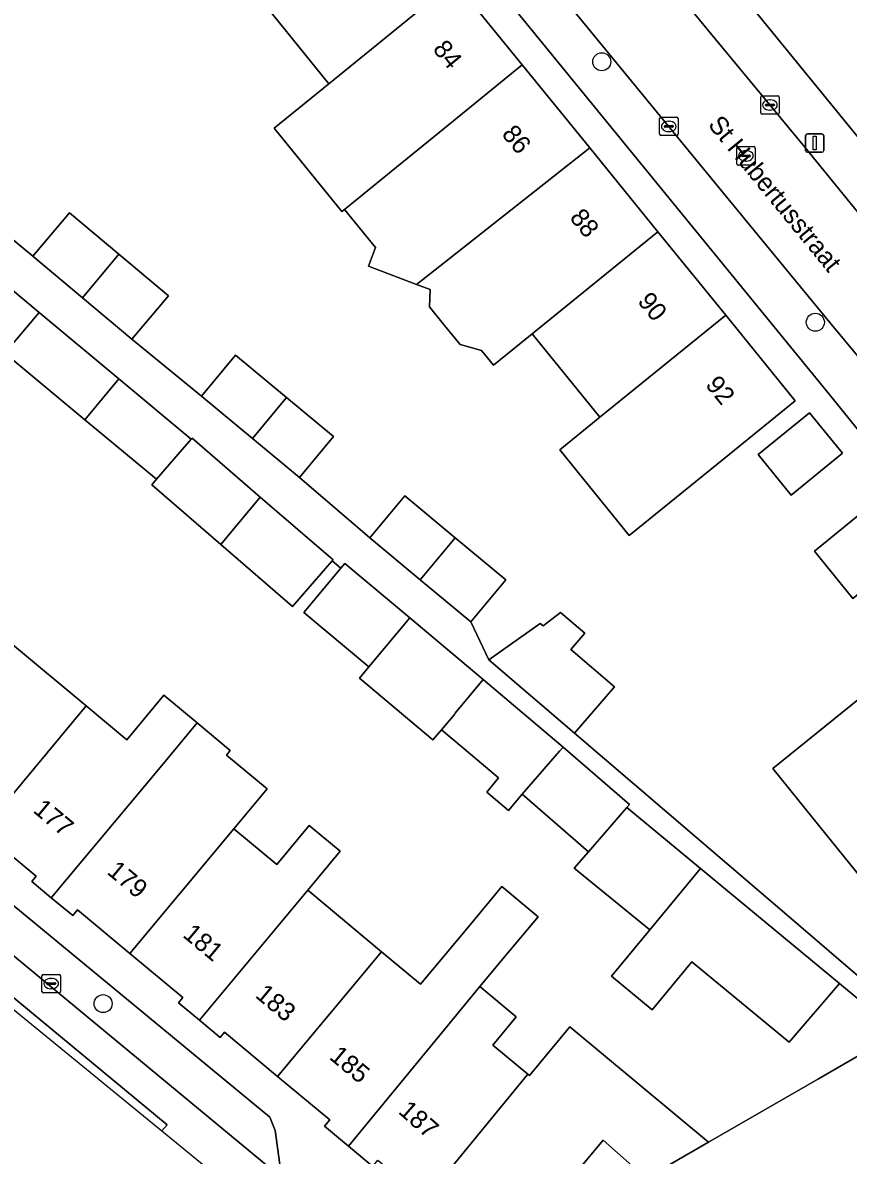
# Model space of a CAD drawing. Extents: x 162073 to 163043, y 381818 to 382561.
# Drawn here: x 162477.1 to 162521.9, y 381850 to 381911.5 of the extents above; entities that cross this region are included whole.
import ezdxf

# ---------------------------------------------------------------- set-up
doc = ezdxf.new("R2010")
doc.units = 0
for name, color, linetype in [('IMGEO_Boom', 7, 'Continuous'), ('IMGEO_Erf', 7, 'Continuous'), ('IMGEO_Kolk', 7, 'Continuous'), ('IMGEO_Lichtmast', 7, 'Continuous'), ('IMGEO_Muur', 7, 'Continuous'), ('IMGEO_Openbare_ruimte_label', 7, 'Continuous'), ('IMGEO_Pand', 7, 'Continuous'), ('IMGEO_Pand_nummerreeks', 7, 'Continuous'), ('IMGEO_Parkeervlak_open', 7, 'Continuous'), ('IMGEO_Rijbaan_lokaal_gesloten', 7, 'Continuous'), ('IMGEO_Rijbaan_lokaal_open', 7, 'Continuous'), ('IMGEO_Rioolput', 7, 'Continuous'), ('IMGEO_Voetpad_open', 7, 'Continuous')]:
    doc.layers.add(name, color=color, linetype=linetype)

msp = doc.modelspace()

# ---------------------------------------------------------------- linework, layer by layer
at = {"layer": 'IMGEO_Boom'}
for centre in [(162508.537, 381909.378), (162520.133, 381895.236), (162481.464, 381858.233)]:
    msp.add_circle(centre, 0.489, dxfattribs=at)
at = {"layer": 'IMGEO_Erf'}
for points in [[(162524.728, 381886.592), (162523.779, 381887.754), (162520.879, 381891.323), (162500, 381916.926), (162479.554, 381941.998), (162475.997, 381945.948)], [(162500.545, 381913.738), (162504.224, 381909.209), (162507.89, 381904.698), (162511.585, 381900.15), (162515.265, 381895.62), (162519.04, 381890.974), (162515.16, 381887.822), (162512.211, 381885.426), (162510.029, 381883.653), (162506.254, 381888.3), (162508.436, 381890.072), (162504.756, 381894.601), (162502.651, 381892.908), (162502.003, 381893.706), (162500.845, 381894.024), (162500, 381895.064), (162499.175, 381896.08), (162499.212, 381897.006), (162498.48, 381897.283), (162495.87, 381898.273), (162496.255, 381899.289), (162494.568, 381901.366), (162494.427, 381901.251), (162490.748, 381905.778), (162493.715, 381908.189), (162490.035, 381912.718)], [(162460.699, 381912.872), (162477.652, 381898.823), (162479.636, 381901.183), (162482.32, 381898.926), (162485.004, 381896.669), (162483.019, 381894.309), (162486.809, 381891.223), (162488.652, 381893.446), (162491.415, 381891.153), (162493.971, 381889.034), (162492.127, 381886.812), (162495.937, 381883.52), (162497.838, 381885.812), (162500.584, 381883.534), (162503.33, 381881.256), (162501.429, 381878.965), (162502.405, 381876.903), (162505.2, 381878.879), (162505.357, 381878.744), (162506.305, 381879.472), (162507.611, 381878.354), (162506.85, 381877.465), (162509.222, 381875.433), (162507.062, 381872.913), (162518.578, 381863.049), (162525.473, 381857.142)], [(162476.535, 381877.739), (162480.543, 381874.403), (162482.751, 381872.565), (162484.761, 381874.978), (162486.563, 381873.478), (162488.369, 381871.974), (162488.162, 381871.725), (162490.365, 381869.891), (162488.561, 381867.727), (162490.888, 381865.789), (162492.656, 381867.91), (162494.336, 381866.51), (162492.569, 381864.39), (162496.578, 381861.052), (162498.702, 381859.284), (162501.303, 381862.409), (162503.115, 381864.586), (162505.075, 381862.954), (162503.263, 381860.777), (162501.915, 381859.158), (162503.892, 381857.512), (162502.62, 381855.984), (162504.525, 381854.398), (162504.609, 381854.328), (162506.807, 381856.969), (162514.33, 381850.709), (162520.303, 381854.158), (162524.653, 381856.669), (162521.443, 381859.324), (162518.705, 381856.138), (162513.431, 381860.504), (162511.268, 381857.892), (162509.061, 381859.719), (162511.152, 381862.244), (162507.038, 381865.591), (162507.816, 381866.486), (162504.217, 381869.614), (162503.474, 381868.729), (162502.288, 381869.725), (162502.938, 381870.5), (162501.524, 381871.688), (162499.832, 381873.108), (162499.372, 381872.56), (162495.38, 381875.912), (162495.886, 381876.516), (162492.358, 381879.478), (162494.368, 381881.874), (162493.893, 381882.273), (162491.752, 381879.795), (162487.849, 381883.168), (162484.101, 381886.406), (162484.361, 381886.706), (162480.473, 381889.94), (162476.133, 381893.553)], [(162539.02, 381869.082), (162532.43, 381877.157), (162526.815, 381884.036), (162522.167, 381880.242), (162520.08, 381882.798), (162524.728, 381886.592)]]:
    msp.add_lwpolyline(points, dxfattribs=at)
for points in [[(162517.025, 381888.056), (162519.817, 381890.324), (162521.61, 381888.118), (162518.818, 381885.85)], [(162529.436, 381875.913), (162534.803, 381869.278), (162530.092, 381865.467), (162525.381, 381861.657), (162520.015, 381868.29), (162517.823, 381871), (162522.533, 381874.81), (162524.725, 381872.101)]]:
    msp.add_lwpolyline(points, close=True, dxfattribs=at)
at = {"layer": 'IMGEO_Kolk'}
for p, q in [((162517.167, 381906.606), (162517.167, 381907.458)), ((162517.242, 381907.532), (162518.094, 381907.532)), ((162518.168, 381907.458), (162518.168, 381906.606)), ((162517.426, 381907.026), (162517.426, 381907.038)), ((162517.864, 381906.989), (162517.466, 381906.989)), ((162517.469, 381907.075), (162517.867, 381907.075)), ((162517.655, 381907.312), (162517.68, 381907.312)), ((162517.91, 381907.038), (162517.91, 381907.026)), ((162511.676, 381905.443), (162511.676, 381906.295)), ((162511.751, 381906.369), (162512.603, 381906.369)), ((162512.164, 381906.149), (162512.189, 381906.149)), ((162512.677, 381906.295), (162512.677, 381905.443)), ((162518.094, 381906.532), (162517.242, 381906.532)), ((162517.678, 381906.752), (162517.653, 381906.752)), ((162511.935, 381905.863), (162511.935, 381905.875)), ((162512.373, 381905.826), (162511.975, 381905.826)), ((162511.978, 381905.912), (162512.376, 381905.912)), ((162512.187, 381905.589), (162512.162, 381905.589)), ((162512.419, 381905.875), (162512.419, 381905.863)), ((162512.603, 381905.369), (162511.751, 381905.369)), ((162478.143, 381858.897), (162478.143, 381859.749)), ((162478.218, 381859.823), (162479.07, 381859.823)), ((162478.631, 381859.603), (162478.656, 381859.603)), ((162479.144, 381859.749), (162479.144, 381858.897)), ((162479.07, 381858.823), (162478.218, 381858.823)), ((162478.402, 381859.317), (162478.402, 381859.329)), ((162478.84, 381859.28), (162478.442, 381859.28)), ((162478.445, 381859.366), (162478.843, 381859.366)), ((162478.654, 381859.043), (162478.629, 381859.043)), ((162478.886, 381859.329), (162478.886, 381859.317))]:
    msp.add_line(p, q, dxfattribs=at)
for points in [[(162517.167, 381906.606), (162517.167, 381907.458)], [(162517.242, 381907.532), (162518.094, 381907.532)], [(162518.168, 381907.458), (162518.168, 381906.606)], [(162511.676, 381905.443), (162511.676, 381906.295)], [(162511.751, 381906.369), (162512.603, 381906.369)], [(162512.677, 381906.295), (162512.677, 381905.443)], [(162518.094, 381906.532), (162517.242, 381906.532)], [(162512.603, 381905.369), (162511.751, 381905.369)], [(162478.143, 381858.897), (162478.143, 381859.749)], [(162478.218, 381859.823), (162479.07, 381859.823)], [(162479.144, 381859.749), (162479.144, 381858.897)], [(162479.07, 381858.823), (162478.218, 381858.823)]]:
    msp.add_lwpolyline(points, dxfattribs=at)
for centre, radius, start, end in [((162517.244, 381907.456), 0.0765, 91.55205, 178.44795), ((162517.244, 381907.456), 0.0765, 91.55205, 178.44795), ((162518.092, 381907.456), 0.0765, 1.55205, 88.44795), ((162518.092, 381907.456), 0.0765, 1.55205, 88.44795), ((162517.466, 381907.035), 0.0403, 85.87752, 175.75265), ((162517.463, 381907.025), 0.0366, 178.93798, 274.71019), ((162517.867, 381907.032), 0.043, 264.86636, 352.45326), ((162517.871, 381907.037), 0.0386, 1.73085, 96.63898), ((162511.753, 381906.293), 0.0765, 91.55205, 178.44795), ((162511.753, 381906.293), 0.0765, 91.55205, 178.44795), ((162512.601, 381906.293), 0.0765, 1.55205, 88.44795), ((162512.601, 381906.293), 0.0765, 1.55205, 88.44795), ((162517.244, 381906.608), 0.0765, 181.55205, 268.44795), ((162517.244, 381906.608), 0.0765, 181.55205, 268.44795), ((162518.092, 381906.608), 0.0765, 271.55205, 358.44795), ((162518.092, 381906.608), 0.0765, 271.55205, 358.44795), ((162511.975, 381905.872), 0.0403, 85.87752, 175.75265), ((162511.972, 381905.862), 0.0366, 178.93798, 274.71019), ((162512.376, 381905.869), 0.043, 264.86636, 352.45326), ((162512.38, 381905.874), 0.0386, 1.73085, 96.63898), ((162511.753, 381905.445), 0.0765, 181.55205, 268.44795), ((162511.753, 381905.445), 0.0765, 181.55205, 268.44795), ((162512.601, 381905.445), 0.0765, 271.55205, 358.44795), ((162512.601, 381905.445), 0.0765, 271.55205, 358.44795), ((162478.22, 381859.747), 0.0765, 91.55205, 178.44795), ((162478.22, 381859.747), 0.0765, 91.55205, 178.44795), ((162479.068, 381859.747), 0.0765, 1.55205, 88.44795), ((162479.068, 381859.747), 0.0765, 1.55205, 88.44795), ((162478.22, 381858.899), 0.0765, 181.55205, 268.44795), ((162478.22, 381858.899), 0.0765, 181.55205, 268.44795), ((162478.442, 381859.326), 0.0403, 85.87752, 175.75265), ((162478.439, 381859.316), 0.0366, 178.93798, 274.71019), ((162478.843, 381859.323), 0.043, 264.86636, 352.45326), ((162478.847, 381859.328), 0.0386, 1.73085, 96.63898), ((162479.068, 381858.899), 0.0765, 271.55205, 358.44795), ((162479.068, 381858.899), 0.0765, 271.55205, 358.44795)]:
    msp.add_arc(centre, radius, start, end, dxfattribs=at)
for centre, major_axis, ratio, start_param, end_param in [((162517.654, 381907.032), (-0.387, 0.002), 0.722429, 4.712389, 7.853982), ((162517.679, 381907.032), (-0.39, 0.002), 0.717154, 1.570796, 4.712389), ((162512.163, 381905.869), (-0.387, 0.002), 0.722429, 4.712389, 7.853982), ((162512.188, 381905.869), (-0.39, 0.002), 0.717154, 1.570796, 4.712389), ((162478.63, 381859.323), (-0.387, 0.002), 0.722429, 4.712389, 7.853982), ((162478.655, 381859.323), (-0.39, 0.002), 0.717154, 1.570796, 4.712389)]:
    msp.add_ellipse(centre, major_axis=major_axis, ratio=ratio, start_param=start_param, end_param=end_param, dxfattribs=at)
at = {"layer": 'IMGEO_Lichtmast'}
for p, q in [((162519.602, 381904.568), (162519.602, 381905.368)), ((162519.602, 381905.368), (162519.602, 381904.568)), ((162519.702, 381905.468), (162520.492, 381905.468)), ((162520.492, 381905.468), (162519.702, 381905.468)), ((162520.592, 381905.368), (162520.592, 381904.568)), ((162520.592, 381904.568), (162520.592, 381905.368)), ((162520.492, 381904.468), (162519.702, 381904.468)), ((162519.702, 381904.468), (162520.492, 381904.468))]:
    msp.add_line(p, q, dxfattribs=at)
msp.add_lwpolyline([(162520.022, 381905.343), (162520.172, 381905.343), (162520.172, 381904.593), (162520.022, 381904.593), (162520.022, 381905.343)], dxfattribs=at)
for centre, start, end in [((162519.702, 381905.368), 90, 180), ((162519.702, 381905.368), 90, 180), ((162520.492, 381905.368), 0, 90), ((162520.492, 381905.368), 360, 90), ((162519.702, 381904.568), 180, 270), ((162519.702, 381904.568), 180, 270), ((162520.492, 381904.568), 270, 0), ((162520.492, 381904.568), 270, 0)]:
    msp.add_arc(centre, 0.1, start, end, dxfattribs=at)
at = {"layer": 'IMGEO_Muur'}
msp.add_lwpolyline([(162520.303, 381854.158), (162514.33, 381850.709)], dxfattribs=at)
at = {"layer": 'IMGEO_Pand'}
for points in [[(162500.545, 381913.738), (162500, 381914.408), (162496.864, 381918.268), (162490.035, 381912.718), (162493.715, 381908.189), (162500, 381913.295)], [(162504.224, 381909.209), (162500.545, 381913.738), (162500, 381913.295), (162493.715, 381908.189), (162490.748, 381905.778), (162494.427, 381901.251), (162494.568, 381901.366), (162497.394, 381903.661), (162500, 381905.778)], [(162507.89, 381904.698), (162504.224, 381909.209), (162500, 381905.778), (162497.394, 381903.661), (162494.568, 381901.366), (162496.255, 381899.289), (162495.87, 381898.273), (162498.48, 381897.283), (162500, 381898.48)], [(162504.756, 381894.601), (162511.585, 381900.15), (162507.89, 381904.698), (162500, 381898.48), (162498.48, 381897.283), (162499.212, 381897.006), (162499.175, 381896.08), (162500, 381895.064), (162500.845, 381894.024), (162502.003, 381893.706), (162502.651, 381892.908)], [(162482.32, 381898.926), (162479.636, 381901.183), (162477.652, 381898.823), (162480.335, 381896.566)], [(162515.265, 381895.62), (162511.585, 381900.15), (162504.756, 381894.601), (162508.436, 381890.072)], [(162473.974, 381899.108), (162472.125, 381896.889), (162476.133, 381893.553), (162477.982, 381895.771)], [(162482.32, 381898.926), (162480.335, 381896.566), (162483.019, 381894.309), (162485.004, 381896.669)], [(162477.982, 381895.771), (162476.133, 381893.553), (162480.473, 381889.94), (162482.321, 381892.159)], [(162519.04, 381890.974), (162515.265, 381895.62), (162508.436, 381890.072), (162506.254, 381888.3), (162510.029, 381883.653), (162512.211, 381885.426), (162515.16, 381887.822)], [(162486.809, 381891.223), (162489.572, 381888.931), (162491.415, 381891.153), (162488.652, 381893.446)], [(162482.321, 381892.159), (162480.473, 381889.94), (162484.361, 381886.706), (162486.242, 381888.884)], [(162491.415, 381891.153), (162489.572, 381888.931), (162492.127, 381886.812), (162493.971, 381889.034)], [(162521.61, 381888.118), (162519.817, 381890.324), (162517.025, 381888.056), (162518.818, 381885.85)], [(162486.295, 381888.945), (162486.242, 381888.884), (162484.361, 381886.706), (162484.101, 381886.406), (162487.849, 381883.168), (162488.192, 381883.579), (162489.997, 381885.745)], [(162526.815, 381884.036), (162524.728, 381886.592), (162520.08, 381882.798), (162522.167, 381880.242)], [(162489.997, 381885.745), (162488.192, 381883.579), (162487.849, 381883.168), (162491.752, 381879.795), (162493.893, 381882.273), (162493.946, 381882.334)], [(162500.584, 381883.534), (162497.838, 381885.812), (162495.937, 381883.52), (162498.683, 381881.242)], [(162500.584, 381883.534), (162498.683, 381881.242), (162501.429, 381878.965), (162503.33, 381881.256)], [(162494.59, 381882.138), (162494.368, 381881.874), (162492.358, 381879.478), (162495.886, 381876.516), (162498.11, 381879.183)], [(162502.105, 381875.829), (162498.11, 381879.183), (162495.886, 381876.516), (162495.38, 381875.912), (162499.372, 381872.56), (162499.832, 381873.108), (162500.532, 381873.942), (162500.583, 381874.003)], [(162506.85, 381877.465), (162507.611, 381878.354), (162506.305, 381879.472), (162505.357, 381878.744), (162505.2, 381878.879), (162502.405, 381876.903), (162507.062, 381872.913), (162509.222, 381875.433)], [(162470.656, 381870.686), (162471.877, 381869.669), (162472.093, 381869.928), (162474.879, 381867.608), (162480.543, 381874.403), (162476.535, 381877.739)], [(162502.105, 381875.829), (162500.583, 381874.003), (162500.532, 381873.942), (162499.832, 381873.108), (162501.524, 381871.688), (162502.938, 381870.5), (162502.288, 381869.725), (162503.474, 381868.729), (162504.217, 381869.614), (162506.246, 381871.949), (162506.436, 381872.167)], [(162486.563, 381873.478), (162484.761, 381874.978), (162482.751, 381872.565), (162480.543, 381874.403), (162474.879, 381867.608), (162477.821, 381865.158), (162477.584, 381864.873), (162478.65, 381863.985), (162484.552, 381871.065)], [(162524.725, 381872.101), (162522.533, 381874.81), (162517.823, 381871), (162520.015, 381868.29), (162525.381, 381861.657), (162530.092, 381865.467)], [(162488.561, 381867.727), (162490.365, 381869.891), (162488.162, 381871.725), (162488.369, 381871.974), (162486.563, 381873.478), (162484.552, 381871.065), (162478.65, 381863.985), (162479.816, 381863.014), (162480.074, 381863.325), (162482.918, 381860.957)], [(162506.436, 381872.167), (162506.246, 381871.949), (162504.217, 381869.614), (162507.816, 381866.486), (162509.899, 381868.882), (162510.035, 381869.039)], [(162509.899, 381868.882), (162507.816, 381866.486), (162507.038, 381865.591), (162511.152, 381862.244), (162513.903, 381865.567)], [(162492.569, 381864.39), (162494.336, 381866.51), (162492.656, 381867.91), (162490.888, 381865.789), (162488.561, 381867.727), (162482.918, 381860.957), (162485.793, 381858.563), (162485.553, 381858.276), (162486.687, 381857.333)], [(162513.903, 381865.567), (162511.152, 381862.244), (162509.061, 381859.719), (162511.268, 381857.892), (162513.431, 381860.504), (162518.705, 381856.138), (162521.443, 381859.324)], [(162486.687, 381857.333), (162487.813, 381856.395), (162488.054, 381856.684), (162490.936, 381854.284), (162496.578, 381861.052), (162492.569, 381864.39)], [(162501.915, 381859.158), (162503.263, 381860.777), (162505.075, 381862.954), (162503.115, 381864.586), (162501.303, 381862.409), (162498.702, 381859.284), (162496.578, 381861.052), (162490.936, 381854.284), (162493.767, 381851.927), (162493.478, 381851.579), (162494.789, 381850.487), (162500, 381856.828)], [(162501.915, 381859.158), (162500, 381856.828), (162494.789, 381850.487), (162496.099, 381849.397), (162496.38, 381849.735), (162498.943, 381847.602), (162500, 381848.889), (162504.525, 381854.398), (162502.62, 381855.984), (162503.892, 381857.512)], [(162504.525, 381854.398), (162500, 381848.889), (162498.943, 381847.602), (162500, 381846.722), (162501.32, 381845.623), (162501.059, 381845.31), (162502.808, 381843.854), (162508.613, 381850.826), (162510.947, 381848.756), (162514.33, 381850.709), (162506.807, 381856.969), (162504.609, 381854.328)]]:
    msp.add_lwpolyline(points, close=True, dxfattribs=at)
at = {"layer": 'IMGEO_Parkeervlak_open'}
msp.add_lwpolyline([(162520.5, 381921.098), (162519.284, 381922.585), (162512.749, 381917.178), (162536.387, 381888.203), (162539.376, 381884.54), (162540.112, 381883.637), (162541.422, 381884.794), (162541.931, 381885.211), (162541.818, 381885.349), (162548.846, 381891.098), (162549.882, 381889.832), (162576.654, 381911.34), (162574.906, 381913.476), (162548.915, 381892.214), (162544.533, 381897.571), (162540.51, 381894.28), (162536.692, 381898.947), (162537.847, 381899.893)], close=True, dxfattribs=at)
for points in [[(162491.06, 381849.505), (162490.798, 381851.341), (162490.52, 381852.068), (162454.194, 381882.053)], [(162452.242, 381880.997), (162491.693, 381848.348)]]:
    msp.add_lwpolyline(points, dxfattribs=at)
at = {"layer": 'IMGEO_Rijbaan_lokaal_gesloten'}
msp.add_lwpolyline([(162508.667, 381838.427), (162507.377, 381838.642), (162503.603, 381839.58), (162499.631, 381842.815), (162491.849, 381848.219), (162491.693, 381848.348), (162452.242, 381880.997), (162445.326, 381886.723), (162434, 381896.128), (162430.089, 381899.381), (162429.979, 381899.472), (162408.994, 381916.777), (162394.077, 381929.097), (162393.04, 381927.87), (162402.622, 381920.132), (162410.692, 381913.142), (162484.933, 381851.65), (162484.656, 381851.328), (162491.247, 381845.941), (162505.446, 381835.561), (162507.867, 381833.252)], dxfattribs=at)
at = {"layer": 'IMGEO_Rijbaan_lokaal_open'}
msp.add_lwpolyline([(162503.432, 381916.577), (162506.083, 381913.313), (162516.305, 381900.831), (162520.92, 381895.221), (162526.59, 381888.392), (162527.505, 381887.289), (162528.94, 381885.529), (162533.859, 381879.496), (162536.776, 381875.893), (162540.607, 381878.995), (162537.389, 381882.905), (162534.39, 381886.566), (162529.722, 381892.262), (162519.563, 381904.75), (162514.252, 381911.144), (162513.176, 381912.467), (162508.478, 381918.241), (162507.291, 381919.708)], close=True, dxfattribs=at)
msp.add_lwpolyline([(162410.692, 381913.142), (162438.538, 381889.024), (162471.681, 381861.933), (162484.656, 381851.328), (162484.933, 381851.65), (162410.692, 381913.142)], dxfattribs=at)
at = {"layer": 'IMGEO_Rioolput'}
for p, q in [((162515.863, 381903.844), (162515.863, 381904.696)), ((162515.938, 381904.77), (162516.79, 381904.77)), ((162516.165, 381904.313), (162516.563, 381904.313)), ((162516.351, 381904.55), (162516.376, 381904.55)), ((162516.864, 381904.696), (162516.864, 381903.844)), ((162516.79, 381903.77), (162515.938, 381903.77)), ((162516.122, 381904.264), (162516.122, 381904.276)), ((162516.56, 381904.227), (162516.162, 381904.227)), ((162516.374, 381903.99), (162516.349, 381903.99)), ((162516.606, 381904.276), (162516.606, 381904.264))]:
    msp.add_line(p, q, dxfattribs=at)
for points in [[(162515.863, 381903.844), (162515.863, 381904.696)], [(162515.938, 381904.77), (162516.79, 381904.77)], [(162516.864, 381904.696), (162516.864, 381903.844)], [(162516.79, 381903.77), (162515.938, 381903.77)]]:
    msp.add_lwpolyline(points, dxfattribs=at)
for centre, radius, start, end in [((162515.94, 381904.694), 0.0765, 91.55205, 178.44795), ((162515.94, 381904.694), 0.0765, 91.55205, 178.44795), ((162516.162, 381904.273), 0.0403, 85.87752, 175.75265), ((162516.567, 381904.275), 0.0386, 1.73085, 96.63898), ((162516.788, 381904.694), 0.0765, 1.55205, 88.44795), ((162516.788, 381904.694), 0.0765, 1.55205, 88.44795), ((162515.94, 381903.846), 0.0765, 181.55205, 268.44795), ((162515.94, 381903.846), 0.0765, 181.55205, 268.44795), ((162516.159, 381904.263), 0.0366, 178.93798, 274.71019), ((162516.563, 381904.27), 0.043, 264.86636, 352.45326), ((162516.788, 381903.846), 0.0765, 271.55205, 358.44795), ((162516.788, 381903.846), 0.0765, 271.55205, 358.44795)]:
    msp.add_arc(centre, radius, start, end, dxfattribs=at)
for centre, major_axis, ratio, start_param, end_param in [((162516.35, 381904.27), (-0.387, 0.002), 0.722429, 4.712389, 7.853982), ((162516.375, 381904.27), (-0.39, 0.002), 0.717154, 1.570796, 4.712389)]:
    msp.add_ellipse(centre, major_axis=major_axis, ratio=ratio, start_param=start_param, end_param=end_param, dxfattribs=at)
at = {"layer": 'IMGEO_Voetpad_open'}
for points in [[(162536.387, 381888.203), (162512.749, 381917.178), (162509.295, 381921.293), (162509.093, 381921.535), (162509.219, 381921.638), (162507.92, 381923.28), (162506.656, 381924.819), (162500.349, 381932.535), (162499.145, 381934.054), (162491.482, 381943.405), (162489.378, 381945.994), (162487.098, 381948.764), (162484.699, 381951.824)], [(162483.625, 381948.585), (162490.911, 381939.795), (162498.159, 381930.991), (162499.303, 381931.936), (162505.851, 381923.894), (162504.696, 381922.955), (162505.623, 381921.819), (162507.291, 381919.708), (162508.478, 381918.241), (162508.885, 381918.573), (162513.594, 381912.808), (162513.176, 381912.467), (162514.252, 381911.144), (162519.563, 381904.75), (162529.722, 381892.262)], [(162475.997, 381945.948), (162479.554, 381941.998), (162500, 381916.926), (162520.879, 381891.323), (162523.779, 381887.754)], [(162526.59, 381888.392), (162520.92, 381895.221), (162516.305, 381900.831), (162506.083, 381913.313), (162503.432, 381916.577), (162501.711, 381918.696), (162500, 381920.802), (162497.104, 381924.368), (162489.346, 381934.115), (162484.214, 381940.41)], [(162525.473, 381857.142), (162518.578, 381863.049), (162507.062, 381872.913), (162502.405, 381876.903), (162501.429, 381878.965), (162498.683, 381881.242), (162495.937, 381883.52), (162492.127, 381886.812), (162489.572, 381888.931), (162486.809, 381891.223), (162483.019, 381894.309), (162480.335, 381896.566), (162477.652, 381898.823), (162460.699, 381912.872)], [(162473.974, 381899.108), (162477.982, 381895.771), (162482.321, 381892.159), (162486.242, 381888.884), (162486.295, 381888.945), (162489.997, 381885.745), (162493.946, 381882.334), (162493.893, 381882.273), (162494.368, 381881.874), (162494.59, 381882.138), (162498.11, 381879.183), (162502.105, 381875.829), (162506.436, 381872.167), (162510.035, 381869.039), (162509.899, 381868.882), (162513.903, 381865.567), (162521.443, 381859.324), (162524.653, 381856.669)], [(162454.194, 381882.053), (162490.52, 381852.068), (162490.798, 381851.341), (162491.06, 381849.505)], [(162496.099, 381849.397), (162494.789, 381850.487), (162493.478, 381851.579), (162493.767, 381851.927), (162490.936, 381854.284), (162488.054, 381856.684), (162487.813, 381856.395), (162486.687, 381857.333), (162485.553, 381858.276), (162485.793, 381858.563), (162482.918, 381860.957), (162480.074, 381863.325), (162479.816, 381863.014), (162478.65, 381863.985), (162477.584, 381864.873), (162477.821, 381865.158), (162474.879, 381867.608), (162472.093, 381869.928), (162471.877, 381869.669), (162470.656, 381870.686), (162469.631, 381871.539), (162469.88, 381871.837), (162466.896, 381874.322), (162464.087, 381876.66)], [(162538.925, 381866.983), (162533.938, 381863.003), (162525.757, 381857.306), (162525.473, 381857.142), (162524.653, 381856.669), (162520.303, 381854.158), (162514.33, 381850.709), (162510.947, 381848.756), (162508.613, 381850.826), (162502.808, 381843.854), (162502.629, 381842.223), (162515.692, 381845.854)]]:
    msp.add_lwpolyline(points, dxfattribs=at)

# ---------------------------------------------------------------- texts
at = {"layer": 'IMGEO_Openbare_ruimte_label'}
msp.add_text('St Hubertusstraat', height=1, rotation=309.27731, dxfattribs=at).set_placement((162514.265, 381905.944))
at = {"layer": 'IMGEO_Pand_nummerreeks'}
for s, rotation, p in [('84', 309.08697, (162499.318, 381910.048)), ('86', 309.09422, (162503.062, 381905.437)), ('88', 309.09422, (162506.753, 381900.895)), ('90', 309.09422, (162510.442, 381896.355)), ('92', 309.0927, (162514.126, 381891.818)), ('177', 320.21117, (162477.605, 381868.667)), ('179', 320.21381, (162481.625, 381865.318)), ('181', 320.21381, (162485.734, 381861.896)), ('183', 320.21117, (162489.669, 381858.62)), ('185', 320.21381, (162493.689, 381855.271)), ('187', 318.68349, (162497.442, 381852.315))]:
    msp.add_text(s, height=1, rotation=rotation, dxfattribs=at).set_placement(p)

doc.saveas('drawing.dxf')
